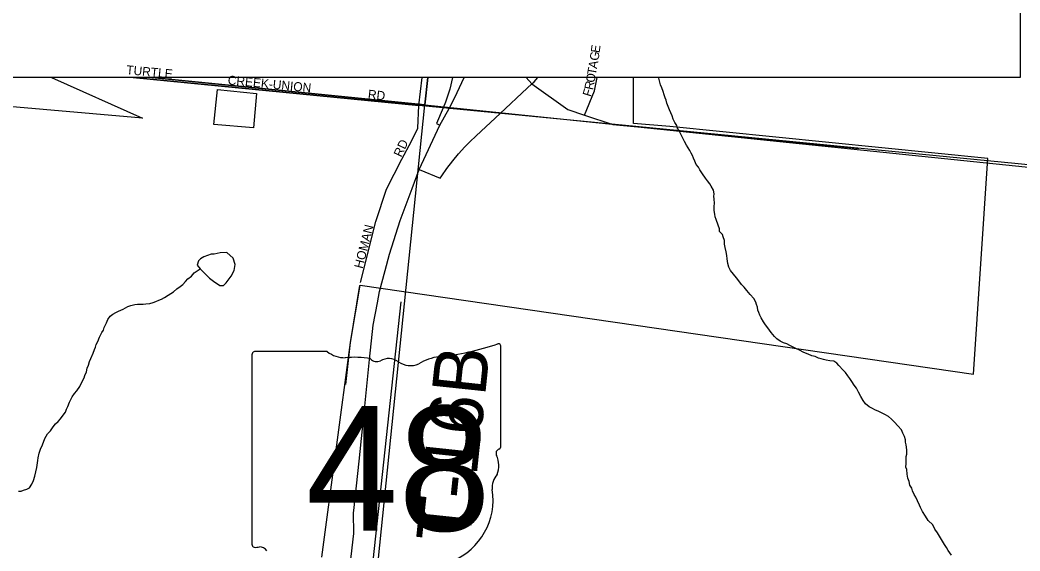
# Model space of a CAD drawing. Extents: x 0 to 34, y -4 to 22.
# Drawn here: x 5.48 to 6.225, y 19.039 to 19.435 of the extents above; entities that cross this region are included whole.
import ezdxf

# ---------------------------------------------------------------- set-up
doc = ezdxf.new("R2010")
doc.units = 0
for name, color, linetype in [('GM_X_City_Street', 7, 'Continuous'), ('GM_X_City_Street_Text', 7, 'Continuous'), ('GM_X_Corporation', 7, 'Continuous'), ('GM_X_Interchange_Ramps', 7, 'Continuous'), ('GM_X_Minor_Lake', 7, 'Continuous'), ('GM_X_Minor_River', 7, 'Continuous'), ('GM_X_Section', 7, 'Continuous'), ('GM_X_State_Route', 7, 'Continuous'), ('GM_X_State_Shield', 7, 'Continuous'), ('GM_X_Township', 7, 'Continuous'), ('GM_X_Township_Road', 7, 'Continuous'), ('GM_X_Township_Road_Text', 7, 'Continuous'), ('SH_Text', 7, 'Continuous')]:
    doc.layers.add(name, color=color, linetype=linetype)

msp = doc.modelspace()

# ---------------------------------------------------------------- linework, layer by layer
at = {"layer": 'GM_X_City_Street'}
for p, q in [((5.56397, 19.39206), (5.77684, 19.3713)), ((5.77684, 19.3713), (5.77938, 19.39206))]:
    msp.add_line(p, q, dxfattribs=at)
for points in [[(5.85686, 19.39206), (5.86115, 19.38734), (5.88796, 19.36828), (5.90027, 19.36397), (5.92144, 19.3572), (5.9374, 19.35565)], [(5.90027, 19.36397), (5.90781, 19.38205), (5.90977, 19.39206)], [(5.73332, 19.23928), (5.74478, 19.28479), (5.75279, 19.30897), (5.76423, 19.33121), (5.77148, 19.3447), (5.77623, 19.35424), (5.77684, 19.3713)], [(5.9374, 19.35565), (5.93867, 19.35552), (6.10495, 19.33932)]]:
    msp.add_lwpolyline(points, dxfattribs=at)
at = {"layer": 'GM_X_Corporation'}
msp.add_lwpolyline([(5.70462, 19.03484), (5.72604, 19.19476), (5.73303, 19.23731), (6.19049, 19.17118), (6.20117, 19.3317), (5.964, 19.35557), (5.93678, 19.35779), (5.93691, 19.39206), (5.50291, 19.39206), (5.57096, 19.36176), (5.39129, 19.37747)], dxfattribs=at)
msp.add_lwpolyline([(5.62665, 19.38305), (5.65583, 19.38012), (5.65359, 19.35453), (5.62392, 19.35713)], close=True, dxfattribs=at)
at = {"layer": 'GM_X_Interchange_Ramps'}
for points in [[(5.80205, 19.39206), (5.7999, 19.38331), (5.79671, 19.37375), (5.79498, 19.36953), (5.79013, 19.35781), (5.79256, 19.3566)], [(5.86115, 19.38734), (5.86289, 19.38892), (5.8657, 19.39206)], [(5.77719, 19.32348), (5.79286, 19.3172), (5.794, 19.31896), (5.79779, 19.32431), (5.80227, 19.33013), (5.80653, 19.33523), (5.81119, 19.34037), (5.81497, 19.34426), (5.8195, 19.34862), (5.8375, 19.36539), (5.85768, 19.38418), (5.86115, 19.38734)]]:
    msp.add_lwpolyline(points, dxfattribs=at)
at = {"layer": 'GM_X_Minor_Lake'}
for points in [[(5.62199, 19.2604), (5.61658, 19.25839), (5.61414, 19.25711), (5.61249, 19.25555), (5.61161, 19.25236), (5.61396, 19.24963), (5.61683, 19.24661), (5.62075, 19.2425), (5.62391, 19.24029), (5.62839, 19.23723), (5.63133, 19.23716)], [(5.63133, 19.23716), (5.63326, 19.23926), (5.63686, 19.24399), (5.63911, 19.24822), (5.64002, 19.25274), (5.63853, 19.2576), (5.63381, 19.26172), (5.62872, 19.26158), (5.62441, 19.26061), (5.62199, 19.2604)]]:
    msp.add_lwpolyline(points, dxfattribs=at)
at = {"layer": 'GM_X_Minor_River'}
for points in [[(6.05111, 19.19363), (6.04872, 19.19451), (6.04635, 19.19565), (6.04373, 19.19733), (6.04192, 19.19926), (6.0396, 19.20227), (6.03703, 19.20555), (6.03523, 19.20775), (6.0337, 19.2102), (6.03219, 19.21318), (6.03119, 19.21508), (6.03045, 19.21698), (6.0297, 19.21887), (6.02924, 19.22102), (6.0285, 19.22291), (6.02802, 19.2248), (6.02651, 19.22752), (6.02393, 19.23053), (6.02135, 19.23355), (6.01929, 19.23602), (6.01747, 19.23795), (6.01542, 19.24068), (6.01362, 19.24287), (6.01157, 19.24561), (6.00924, 19.24835), (6.00799, 19.2508), (6.00727, 19.25349), (6.00685, 19.25697), (6.00639, 19.25939), (6.00596, 19.26234), (6.00526, 19.26557), (6.0048, 19.26799), (6.00462, 19.27067), (6.00364, 19.27337), (6.00317, 19.27525), (6.0011, 19.27745), (6.00089, 19.27933), (5.99991, 19.28203), (5.99844, 19.28635), (5.9977, 19.28824), (5.99751, 19.29039), (5.99706, 19.29307), (5.99716, 19.29628), (5.99723, 19.29814), (5.99707, 19.30162), (5.99687, 19.3035), (5.99693, 19.30537), (5.99648, 19.30805), (5.9947, 19.31104), (5.9937, 19.31295), (5.99216, 19.31513), (5.99062, 19.31705), (5.98831, 19.32032), (5.98627, 19.32333), (5.98526, 19.32523), (5.98373, 19.32741), (5.98273, 19.32985), (5.98173, 19.33201), (5.98099, 19.33391), (5.97999, 19.33581), (5.97898, 19.33771), (5.9777, 19.33962), (5.97643, 19.34179), (5.97491, 19.34451), (5.9739, 19.34641), (5.9724, 19.3494), (5.97089, 19.35238), (5.96961, 19.35429), (5.96915, 19.35645), (5.96761, 19.35863), (5.96635, 19.36107), (5.96563, 19.3635), (5.96463, 19.36567), (5.96364, 19.3681), (5.96265, 19.37054), (5.96165, 19.37297), (5.96119, 19.37512), (5.96045, 19.37702), (5.95972, 19.37918), (5.95899, 19.3816), (5.95801, 19.3843), (5.95702, 19.38674), (5.95655, 19.38862), (5.95584, 19.39158), (5.95565, 19.39206)], [(5.58497, 19.22696), (5.58716, 19.22823), (5.5899, 19.23001), (5.59208, 19.23128), (5.594, 19.23256), (5.59648, 19.23462), (5.59895, 19.23641), (5.60087, 19.23796), (5.60282, 19.24003), (5.60476, 19.24211), (5.60751, 19.24416), (5.60946, 19.24651), (5.61166, 19.24804), (5.61396, 19.24963)], [(5.47844, 19.08385), (5.48032, 19.08406), (5.48222, 19.0848), (5.48466, 19.08553), (5.48657, 19.08654), (5.48826, 19.08916), (5.48969, 19.09179), (5.4906, 19.09523), (5.49124, 19.09842), (5.49215, 19.1016), (5.49253, 19.10506), (5.49286, 19.10692), (5.49319, 19.10878), (5.49385, 19.11223), (5.49474, 19.11514), (5.4962, 19.11857), (5.49796, 19.12332), (5.49995, 19.12673), (5.50216, 19.1288), (5.50414, 19.13195), (5.50608, 19.13402), (5.50802, 19.13583), (5.5097, 19.13792), (5.51166, 19.14053), (5.51334, 19.14288), (5.51422, 19.14499), (5.51509, 19.1471), (5.51653, 19.15026), (5.51854, 19.15421), (5.52023, 19.15683), (5.5219, 19.15865), (5.52416, 19.16205), (5.52589, 19.16574), (5.52731, 19.16836), (5.52791, 19.17022), (5.52907, 19.17285), (5.52969, 19.1755), (5.53057, 19.17788), (5.53146, 19.18052), (5.53235, 19.1829), (5.53408, 19.18686), (5.53498, 19.1895), (5.53584, 19.19134), (5.53644, 19.19319), (5.53759, 19.19556), (5.53876, 19.19873), (5.54048, 19.20215), (5.54188, 19.20398), (5.54221, 19.20584), (5.54393, 19.20926), (5.54509, 19.2119), (5.54678, 19.21425), (5.5487, 19.21579), (5.55089, 19.21706), (5.55307, 19.21806), (5.55633, 19.21956), (5.55988, 19.22159), (5.56205, 19.22232), (5.56502, 19.22304), (5.56717, 19.22324), (5.56904, 19.22318), (5.57146, 19.22337), (5.57334, 19.22358), (5.57629, 19.22376), (5.57873, 19.22448), (5.5809, 19.22522), (5.58307, 19.22622), (5.58497, 19.22696)], [(6.17397, 19.03624), (6.17141, 19.03979), (6.17014, 19.04197), (6.16887, 19.04415), (6.16659, 19.04796), (6.16506, 19.05041), (6.16353, 19.05286), (6.16148, 19.05559), (6.15998, 19.05885), (6.15661, 19.06216), (6.15457, 19.06542), (6.15227, 19.0687), (6.15076, 19.07169), (6.15002, 19.07358), (6.14852, 19.07683), (6.14727, 19.07954), (6.14626, 19.08144), (6.14501, 19.08415), (6.14428, 19.08631), (6.14301, 19.08849), (6.14229, 19.09118), (6.1413, 19.09362), (6.14087, 19.09657), (6.14071, 19.10005), (6.13997, 19.10194), (6.14006, 19.10461), (6.14016, 19.10781), (6.14023, 19.10968), (6.14055, 19.11154), (6.14065, 19.11447), (6.14046, 19.11662), (6.14025, 19.11849), (6.13978, 19.12038), (6.13957, 19.12225), (6.13885, 19.12468), (6.13759, 19.12712), (6.1366, 19.12956), (6.13402, 19.13258), (6.13143, 19.13533), (6.12936, 19.13753), (6.12701, 19.13947), (6.12439, 19.14115), (6.12175, 19.1423), (6.11937, 19.14345), (6.11726, 19.14431), (6.11463, 19.14573), (6.11252, 19.14686), (6.10991, 19.14908), (6.10812, 19.15154), (6.10634, 19.15453), (6.10458, 19.15779), (6.10307, 19.16078), (6.10153, 19.16296), (6.09975, 19.16569), (6.09821, 19.16787), (6.09667, 19.16979), (6.09487, 19.17225), (6.09333, 19.17417), (6.08995, 19.17748), (6.08841, 19.17939), (6.08631, 19.1808), (6.08338, 19.18115), (6.08044, 19.18151), (6.07859, 19.1821), (6.07672, 19.18243), (6.07487, 19.18302), (6.07223, 19.18417), (6.06984, 19.18478), (6.06719, 19.18592), (6.06376, 19.18737), (6.0606, 19.18907), (6.05849, 19.18993), (6.05585, 19.19135), (6.05348, 19.19249), (6.05111, 19.19363)]]:
    msp.add_lwpolyline(points, dxfattribs=at)
at = {"layer": 'GM_X_Section'}
for points in [[(5.78362, 19.39206), (5.78137, 19.37167), (6.48626, 19.29903), (6.55968, 20.0213), (5.85296, 20.0213), (5.83395, 19.84879), (6.22504, 19.84879), (6.22504, 19.39206)], [(5.05898, 19.39206), (4.99815, 18.79148), (5.71418, 18.71571), (5.78137, 19.37167), (5.57772, 19.39206)], [(5.57772, 19.39206), (5.78137, 19.37167), (5.78362, 19.39206)], [(5.78137, 19.37167), (6.48626, 19.29903), (6.41744, 18.64125), (5.71418, 18.71571)]]:
    msp.add_lwpolyline(points, close=True, dxfattribs=at)
at = {"layer": 'GM_X_State_Route'}
for points in [[(5.75174, 19.24832), (5.75496, 19.26057), (5.76304, 19.28552), (5.77191, 19.30938), (5.77719, 19.32348), (5.79256, 19.3566), (5.79939, 19.36911), (5.80376, 19.37711), (5.81057, 19.39206)], [(5.72841, 19.06961), (5.73233, 19.10623), (5.7365, 19.14733), (5.73999, 19.18201), (5.74274, 19.20762), (5.74599, 19.22431), (5.74761, 19.23265), (5.75174, 19.24832)], [(5.72226, 19.00504), (5.72635, 19.03542), (5.72834, 19.05243), (5.72821, 19.06782), (5.72841, 19.06961)]]:
    msp.add_lwpolyline(points, dxfattribs=at)
at = {"layer": 'GM_X_State_Shield'}
for p, q in [((5.83808, 19.11768), (5.83808, 19.19138)), ((5.65246, 19.18546), (5.65246, 19.04458)), ((5.70865, 19.18789), (5.65429, 19.18789)), ((5.83806, 19.1177), (5.83808, 19.11768))]:
    msp.add_line(p, q, dxfattribs=at)
for centre, radius, start, end in [((5.77196, 19.37996), 0.19685, 275.84447, 288.90645), ((5.83602, 19.19168), 0.00207, 351.86209, 97.738), ((5.65458, 19.18576), 0.00215, 98.1301, 188.1301), ((5.72159, 19.20424), 0.02086, 231.61951, 271.11188), ((5.72851, 19.10879), 0.07488, 80.48669, 94.98827), ((5.74551, 19.18649), 0.00602, 219.79206, 297.10237), ((5.75434, 19.17021), 0.01251, 54.46668, 119.14113), ((5.79707, 19.14486), 0.0396, 97.34618, 120.76885), ((5.77049, 19.19254), 0.01505, 233.85621, 294.82819), ((5.8376, 19.11227), 0.0032, 107.94398, 210.33697), ((5.83587, 19.11739), 0.00221, 289.60381, 7.73413), ((5.81726, 19.10295), 0.0192, 340.03296, 23.64957), ((5.84548, 19.08684), 0.01397, 136.8065, 186.92959), ((5.78299, 19.07746), 0.04924, 292.30889, 8.98584), ((5.6546, 19.04427), 0.00217, 171.95839, 258.30661), ((5.65493, 19.05868), 0.01656, 267.33899, 280.60386), ((5.65832, 19.03645), 0.00597, 29.74838, 93.27175)]:
    msp.add_arc(centre, radius, start, end, dxfattribs=at)
at = {"layer": 'GM_X_Township'}
msp.add_lwpolyline([(7.89749, 19.16191), (6.95864, 19.25607), (6.91699, 19.26013), (6.84651, 19.26789), (6.43484, 19.30717), (5.93867, 19.35552), (5.77684, 19.3713), (5.56398, 19.39206), (3.94357, 19.39206), (3.94357, 19.55014)], dxfattribs=at)
at = {"layer": 'GM_X_Township_Road'}
for points in [[(5.72244, 19.16354), (5.72603, 19.19476), (5.733, 19.23715)], [(5.73668, 18.98871), (5.74176, 19.02281), (5.76367, 19.22505)]]:
    msp.add_lwpolyline(points, dxfattribs=at)
at = {"layer": 'SH_Text'}
msp.add_lwpolyline([(3.94357, 19.84879), (6.22504, 19.84879), (6.22504, 19.39206), (3.94357, 19.39206)], close=True, dxfattribs=at)

# ---------------------------------------------------------------- texts
at = {"layer": 'GM_X_City_Street_Text'}
for s, height, rotation, p in [('E', 0.00667, 82.2191, (5.91158, 19.41012)), ('G', 0.00667, 81.55682, (5.91071, 19.40424)), ('TURTLE', 0.006667, 354.6093, (5.55852, 19.3946)), ('T', 0.00667, 79.86008, (5.90883, 19.39363)), ('A', 0.00667, 80.01241, (5.90966, 19.39826)), ('CREEK-UNION', 0.0066667, 354.5086, (5.6342, 19.38697)), ('O', 0.00667, 79.8532, (5.9078, 19.38785)), ('F', 0.00667, 73.05997, (5.90512, 19.37736)), ('R', 0.00667, 77.89614, (5.90664, 19.38245)), ('RD', 0.006667, 353.98321, (5.73864, 19.37641)), ('RD', 0.006667, 64.79825, (5.76378, 19.33228)), ('HOMAN', 0.006667, 75.69885, (5.73495, 19.24934))]:
    msp.add_text(s, height=height, rotation=rotation, dxfattribs=at).set_placement(p)
at = {"layer": 'GM_X_State_Shield'}
msp.add_text('48', height=0.092813, dxfattribs=at).set_placement((5.69251, 19.05451))
at = {"layer": 'GM_X_Township_Road_Text'}
msp.add_text('T-16B', height=0.04, rotation=83.95004, dxfattribs=at).set_placement((5.81459, 19.04459))

doc.saveas('drawing.dxf')
